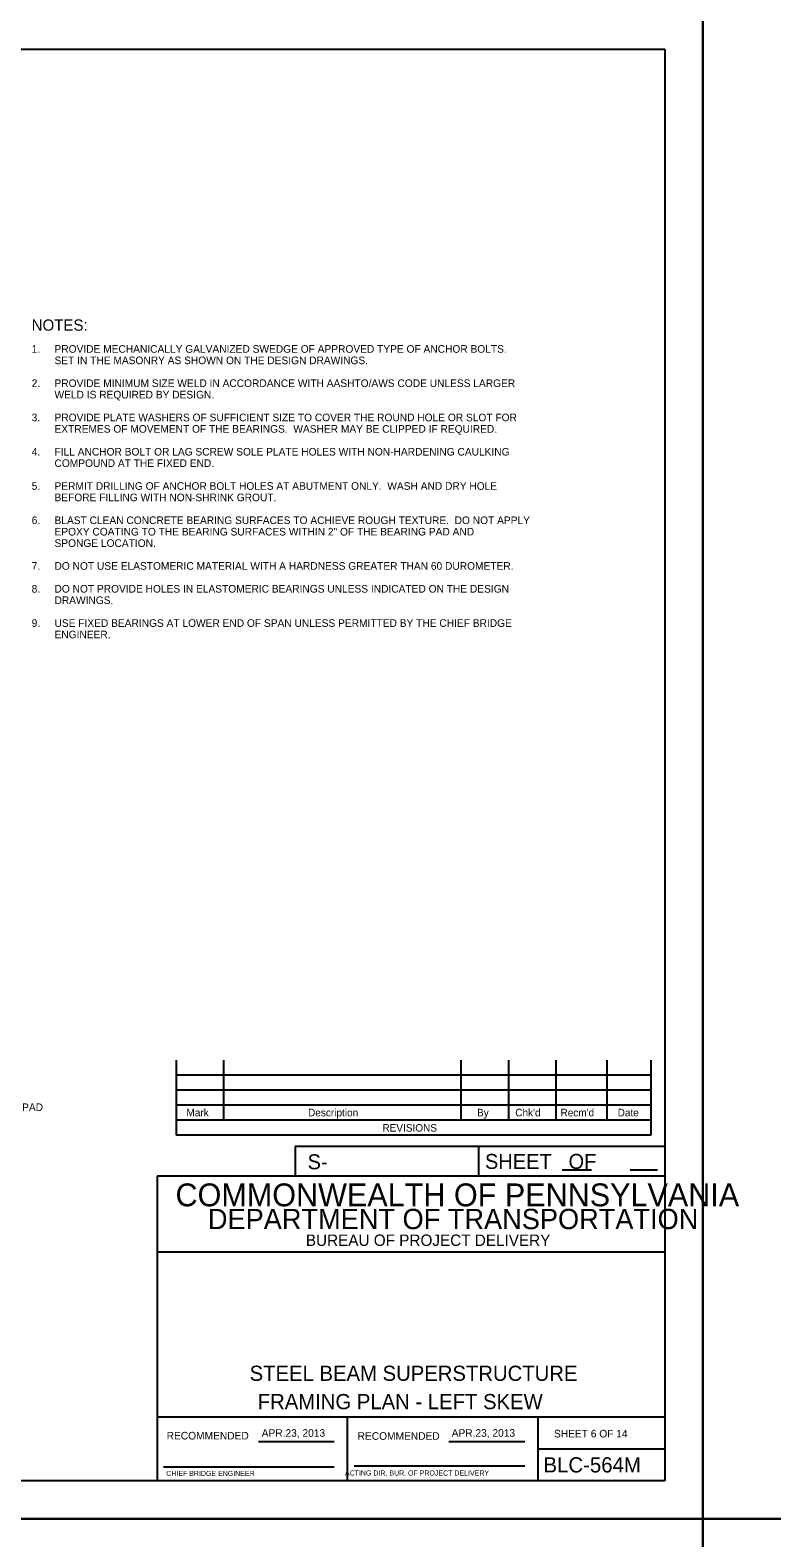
# Model space of a CAD drawing. Extents: x 638175 to 640495, y 294277 to 298435.
# Drawn here: x 639011 to 639304, y 294864 to 295458 of the extents above; entities that cross this region are included whole.
import ezdxf

# ---------------------------------------------------------------- set-up
doc = ezdxf.new("R2010")
doc.units = 0
for name, color, linetype in [('1', 7, 'Continuous'), ('2', 7, 'Continuous'), ('4', 7, 'Continuous'), ('PLT-BNDY', 7, 'Continuous')]:
    doc.layers.add(name, color=color, linetype=linetype)

msp = doc.modelspace()

# ---------------------------------------------------------------- linework, layer by layer
at = {"layer": '2'}
for p, q in [((638475.46, 295450.46), (639261.46, 295450.46)), ((639261.46, 295450.46), (639261.46, 294886.46)), ((639068.92, 295052.15), (639068.92, 295022.62)), ((639087.62, 295052.15), (639087.62, 295028.53)), ((639181.13, 295052.15), (639181.13, 295028.53)), ((639199.83, 295052.15), (639199.83, 295028.53)), ((639218.53, 295052.15), (639218.53, 295028.53)), ((639238.59, 295052.15), (639238.59, 295028.53)), ((639255.94, 295052.15), (639255.94, 295022.62)), ((639255.94, 295046.24), (639068.92, 295046.24)), ((639255.94, 295040.34), (639068.92, 295040.34)), ((639255.94, 295034.43), (639068.92, 295034.43)), ((639255.94, 295028.53), (639068.92, 295028.53)), ((639255.94, 295022.62), (639068.92, 295022.62)), ((639261.46, 295018.11), (639115.78, 295018.11)), ((639115.78, 295018.11), (639115.78, 295006.46)), ((639188.09, 295018.11), (639188.09, 295006.46)), ((639261.46, 295006.46), (639061.46, 295006.46)), ((639061.46, 295006.46), (639061.46, 294886.46)), ((639220.95, 295009), (639232.6, 295009)), ((639247.83, 295009), (639258.56, 295009)), ((639261.46, 294976.46), (639061.46, 294976.46)), ((639261.46, 294911.46), (639061.46, 294911.46)), ((639136.46, 294886.46), (639136.46, 294911.46)), ((639211.46, 294911.46), (639211.46, 294886.46)), ((639101.42, 294901.96), (639131.19, 294901.96)), ((639176.42, 294901.96), (639206.33, 294901.96)), ((639211.46, 294898.96), (639261.46, 294898.96)), ((639063.96, 294891.96), (639131.19, 294891.96)), ((639139.08, 294892.33), (639206.33, 294892.33)), ((639261.46, 294886.46), (638475.46, 294886.46))]:
    msp.add_line(p, q, dxfattribs=at)
at = {"layer": 'PLT-BNDY'}
for points in [[(638435.46, 295465.46), (639276.46, 295465.46), (639276.46, 294871.46), (638435.46, 294871.46)], [(639276.46, 295465.46), (640117.46, 295465.46), (640117.46, 294871.46), (639276.46, 294871.46)], [(638435.46, 294871.46), (639276.46, 294871.46), (639276.46, 294277.46), (638435.46, 294277.46)], [(639276.46, 294871.46), (640117.46, 294871.46), (640117.46, 294277.46), (639276.46, 294277.46)]]:
    msp.add_lwpolyline(points, close=True, dxfattribs=at)

# ---------------------------------------------------------------- texts
at = {"layer": '1'}
msp.add_text('SHEET 6 OF 14', height=3, dxfattribs=at).set_placement((639217.78, 294903.51))
at = {"layer": '2'}
for s, height, p in [('Mark', 2.952, (639073.02, 295030.03)), ('Description', 2.9523, (639120.92, 295030.03)), ('By', 2.952, (639187.49, 295030.03)), ("Chk'd", 2.952, (639202.52, 295030.03)), ("Recm'd", 2.953, (639220.33, 295030.03)), ('Date', 2.952, (639242.86, 295030.03)), ('REVISIONS', 2.952, (639150.2, 295024.01)), ('S-', 5.905, (639120.73, 295009.17)), ('COMMONWEALTH OF PENNSYLVANIA', 9, (639068.71, 294994.58)), ('DEPARTMENT OF TRANSPORTATION', 8.0002, (639081.46, 294985.58)), ('BUREAU OF PROJECT DELIVERY', 4.5, (639120.05, 294978.96)), ('APR.23, 2013', 3, (639102.67, 294903.77)), ('APR.23, 2013', 3, (639177.48, 294903.77)), ('BLC-564M', 6, (639213.64, 294889.71)), ('CHIEF BRIDGE ENGINEER', 2.0002, (639065.05, 294888.33)), ('  ACTING DIR, BUR. OF PROJECT DELIVERY', 2.0002, (639133.9, 294888.51))]:
    msp.add_text(s, height=height, dxfattribs=at).set_placement(p)
for s, height, p in [('SHEET   OF', 5.907, (639190.58, 295009.31)), ('RECOMMENDED', 3, (639065.23, 294902.71)), ('RECOMMENDED', 3, (639140.44, 294902.58))]:
    msp.add_text(s, height=height, rotation=360, dxfattribs=at).set_placement(p)
at = {"layer": '4'}
for s, height, p in [('NOTES:', 4.429, (639012.06, 295339.55)), ('1.', 3, (639012.06, 295330.86)), ('PROVIDE MECHANICALLY GALVANIZED SWEDGE OF APPROVED TYPE OF ANCHOR BOLTS.', 3, (639021.06, 295330.86)), ('SET IN THE MASONRY AS SHOWN ON THE DESIGN DRAWINGS.', 3, (639021.06, 295326.36)), ('2.', 3, (639012.06, 295317.36)), ('PROVIDE MINIMUM SIZE WELD IN ACCORDANCE WITH AASHTO/AWS CODE UNLESS LARGER', 3, (639021.06, 295317.36)), ('WELD IS REQUIRED BY DESIGN.', 3, (639021.06, 295312.86)), ('3.', 3, (639012.06, 295303.86)), ('PROVIDE PLATE WASHERS OF SUFFICIENT SIZE TO COVER THE ROUND HOLE OR SLOT FOR', 3, (639021.06, 295303.86)), ('EXTREMES OF MOVEMENT OF THE BEARINGS.  WASHER MAY BE CLIPPED IF REQUIRED.', 3, (639021.06, 295299.36)), ('4.', 3, (639012.06, 295290.36)), ('FILL ANCHOR BOLT OR LAG SCREW SOLE PLATE HOLES WITH NON-HARDENING CAULKING ', 3, (639021.06, 295290.36)), ('COMPOUND AT THE FIXED END.', 3, (639021.06, 295285.86)), ('5.', 3, (639012.06, 295276.86)), ('PERMIT DRILLING OF ANCHOR BOLT HOLES AT ABUTMENT ONLY.  WASH AND DRY HOLE', 3, (639021.06, 295276.86)), ('BEFORE FILLING WITH NON-SHRINK GROUT.', 3, (639021.06, 295272.36)), ('6.', 3, (639012.06, 295263.36)), ('BLAST CLEAN CONCRETE BEARING SURFACES TO ACHIEVE ROUGH TEXTURE.  DO NOT APPLY', 3, (639021.06, 295263.36)), ('EPOXY COATING TO THE BEARING SURFACES WITHIN 2" OF THE BEARING PAD AND', 3, (639021.06, 295258.86)), ('SPONGE LOCATION.', 3, (639021.06, 295254.36)), ('7.', 3, (639012.06, 295245.36)), ('DO NOT USE ELASTOMERIC MATERIAL WITH A HARDNESS GREATER THAN 60 DUROMETER.', 3, (639021.06, 295245.36)), ('8.', 3, (639012.06, 295236.36)), ('DO NOT PROVIDE HOLES IN ELASTOMERIC BEARINGS UNLESS INDICATED ON THE DESIGN', 3, (639021.06, 295236.36)), ('DRAWINGS.', 3, (639021.06, 295231.86)), ('9.', 3, (639012.06, 295222.86)), ('USE FIXED BEARINGS AT LOWER END OF SPAN UNLESS PERMITTED BY THE CHIEF BRIDGE ', 3, (639021.06, 295222.86)), ('ENGINEER.', 3, (639021.06, 295218.36)), ('ELASTOMERIC BEARING PAD', 3, (638959.26, 295032.11)), ('STEEL BEAM SUPERSTRUCTURE', 5.9714, (639097.9, 294925.81)), ('FRAMING PLAN - LEFT SKEW', 5.9714, (639101.09, 294914.65))]:
    msp.add_text(s, height=height, dxfattribs=at).set_placement(p)

doc.saveas('drawing.dxf')
